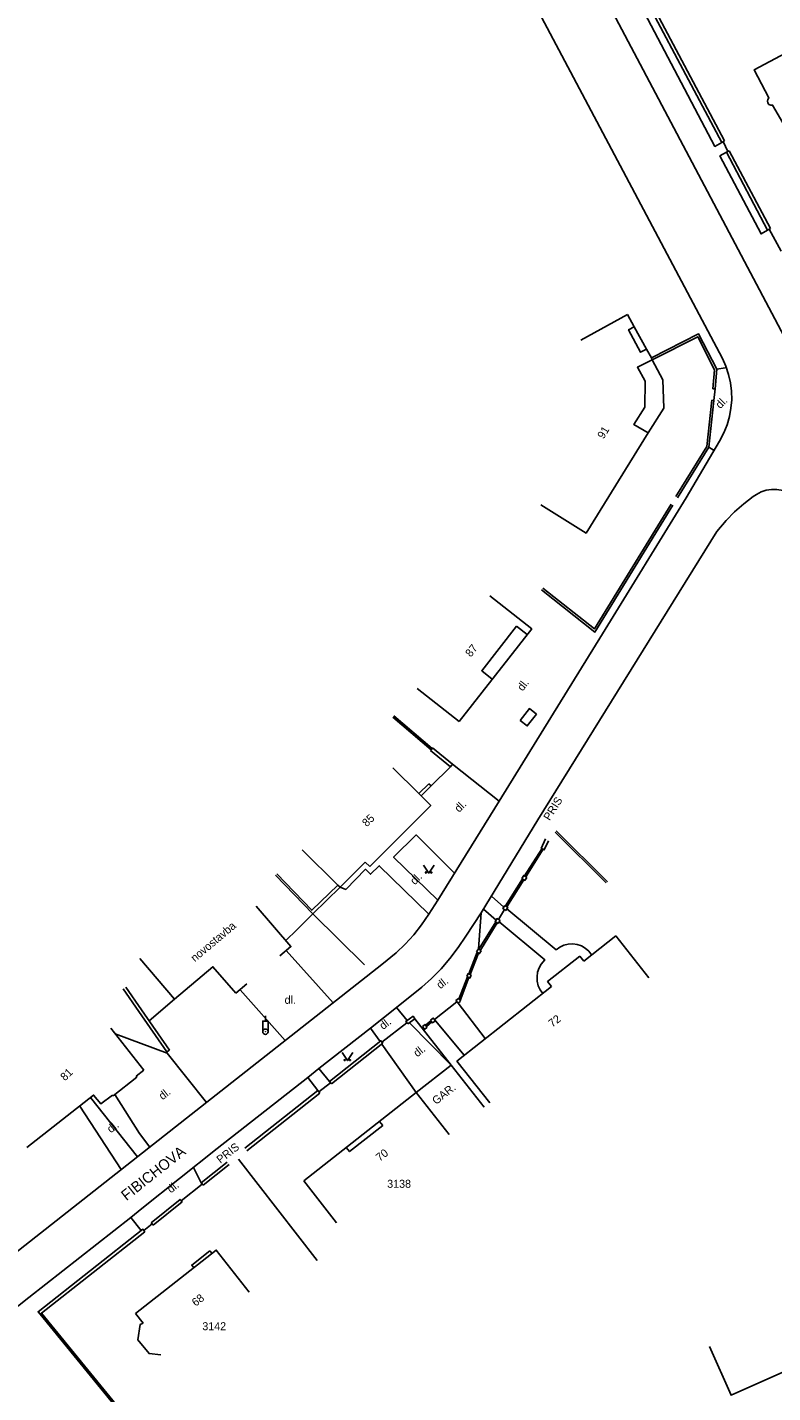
# Model space of a CAD drawing. Extents: x -584400 to -581602, y -1210894 to -1208793.
# Drawn here: x -583650.8 to -583580.9, y -1210422.6 to -1210294.7 of the extents above; entities that cross this region are included whole.
import ezdxf

# ---------------------------------------------------------------- set-up
doc = ezdxf.new("R2010")
doc.units = 0
for name, color, linetype in [('BUDOVY_MĚŘ', 7, 'Continuous'), ('NÁZVY_ULIC_TOK_SMĚR', 7, 'Continuous'), ('POMOC_POPIS', 7, 'Continuous'), ('ROZHRANÍ_PLOCH', 7, 'Continuous'), ('ZN_DOPLŇKOVÉ', 7, 'Continuous'), ('ZN_KULTUR', 7, 'Continuous'), ('Č_POPIS_EVID', 7, 'Continuous')]:
    doc.layers.add(name, color=color, linetype=linetype)

msp = doc.modelspace()

# ---------------------------------------------------------------- linework, layer by layer
at = {"layer": 'BUDOVY_MĚŘ'}
for points in [[(-583578.25, -1210296.34), (-583582.67, -1210298.68), (-583581.28, -1210301.3), (-583581.39, -1210301.44), (-583581.43, -1210301.61), (-583581.39, -1210301.77), (-583581.28, -1210301.91), (-583581.12, -1210301.98), (-583580.95, -1210301.97), (-583579.55, -1210304.38)], [(-583598.92, -1210324), (-583594.53, -1210321.6)], [(-583593.9, -1210322.75), (-583594.53, -1210321.6)], [(-583593.9, -1210322.75), (-583594.43, -1210323.03), (-583593.31, -1210325.13), (-583592.76, -1210324.84)], [(-583592.76, -1210324.84), (-583593.9, -1210322.75)], [(-583602.66, -1210339.45), (-583598.41, -1210342.08), (-583592.61, -1210332.7), (-583591.13, -1210330.37), (-583591.21, -1210327.73), (-583592.21, -1210325.84), (-583592.3, -1210325.67), (-583592.76, -1210324.84)], [(-583607.44, -1210347.97), (-583603.51, -1210351.06), (-583610.32, -1210359.73)], [(-583614.25, -1210356.64), (-583610.32, -1210359.73)], [(-583616.51, -1210364.08), (-583614.08, -1210366.5), (-583613.87, -1210366.71), (-583612.97, -1210367.61), (-583618.67, -1210373.33)], [(-583625, -1210371.76), (-583621.67, -1210375.07), (-583621.46, -1210375.28)], [(-583619.1, -1210372.91), (-583621.46, -1210375.28)], [(-583619.1, -1210372.91), (-583618.67, -1210373.33)], [(-583627.12, -1210381.7), (-583626.07, -1210380.83), (-583629.33, -1210377.04)], [(-583598.63, -1210382.21), (-583595.62, -1210379.84)], [(-583592.53, -1210383.77), (-583595.62, -1210379.84)], [(-583631.22, -1210385.21), (-583633.38, -1210382.73), (-583636.99, -1210385.77), (-583640.21, -1210381.95)], [(-583601.65, -1210384.59), (-583602.02, -1210384.12), (-583599, -1210381.74)], [(-583598.63, -1210382.21), (-583599, -1210381.74)], [(-583631.22, -1210385.21), (-583630.19, -1210384.34)], [(-583601.65, -1210384.59), (-583610.52, -1210391.56)], [(-583642.95, -1210388.49), (-583639.86, -1210392.41)], [(-583640.58, -1210392.99), (-583639.86, -1210392.41)], [(-583614.33, -1210394.51), (-583611.06, -1210391.94)], [(-583607.97, -1210395.87), (-583611.06, -1210391.94)], [(-583607.43, -1210395.49), (-583610.52, -1210391.56)], [(-583640.58, -1210392.99), (-583640.52, -1210393.07), (-583642.73, -1210394.83)], [(-583642.8, -1210394.75), (-583643.89, -1210395.57), (-583644.55, -1210394.75), (-583650.8, -1210399.68)], [(-583642.8, -1210394.75), (-583642.73, -1210394.83)], [(-583614.33, -1210394.51), (-583624.87, -1210402.79)], [(-583611.24, -1210398.44), (-583614.33, -1210394.51)], [(-583621.79, -1210406.73), (-583624.87, -1210402.79)], [(-583629.98, -1210413.22), (-583633.06, -1210409.28), (-583640.64, -1210415.21)], [(-583586.86, -1210418.31), (-583584.83, -1210422.88), (-583573.53, -1210417.86), (-583575.06, -1210414.39), (-583571.07, -1210412.65)], [(-583639.91, -1210416.13), (-583640.64, -1210415.21)], [(-583639.91, -1210416.13), (-583640.19, -1210416.25), (-583640.4, -1210417.69), (-583639.35, -1210418.98), (-583638.27, -1210419.1)]]:
    msp.add_lwpolyline(points, dxfattribs=at)
at = {"layer": 'ROZHRANÍ_PLOCH'}
for points in [[(-583596.09, -1210287.31), (-583586.35, -1210305.85), (-583585.71, -1210305.47)], [(-583539.85, -1210399.83), (-583552.73, -1210374.98), (-583570.27, -1210341.98), (-583575, -1210332.87), (-583598.51, -1210288.37), (-583603.98, -1210291.12), (-583585.63, -1210325.72), (-583585.31, -1210326.45), (-583585.06, -1210327.21), (-583584.88, -1210327.99), (-583584.79, -1210328.79), (-583584.77, -1210329.59), (-583584.84, -1210330.38), (-583584.98, -1210331.17), (-583585.2, -1210331.94), (-583585.5, -1210332.68), (-583585.91, -1210333.46)], [(-583585.27, -1210306.4), (-583585.88, -1210306.73), (-583582.02, -1210314.04), (-583581.41, -1210313.68)], [(-583592.61, -1210332.7), (-583593.93, -1210331.91), (-583592.92, -1210330.29), (-583592.89, -1210327.86), (-583593.61, -1210326.54), (-583592.21, -1210325.84)], [(-583586.16, -1210326.73), (-583585.39, -1210326.59)], [(-583606.57, -1210367.22), (-583596.87, -1210351.51), (-583589.04, -1210338.79), (-583585.91, -1210333.46)], [(-583586.92, -1210334.04), (-583586.43, -1210334.35)], [(-583578.33, -1210339.55), (-583578.54, -1210339.15), (-583578.82, -1210338.8), (-583579.16, -1210338.5), (-583579.54, -1210338.26), (-583579.96, -1210338.1), (-583580.54, -1210338), (-583581.04, -1210338), (-583581.53, -1210338.07), (-583582.01, -1210338.23), (-583582.45, -1210338.46), (-583582.75, -1210338.67), (-583583.65, -1210339.35), (-583584.5, -1210340.09), (-583585.29, -1210340.89), (-583586.17, -1210341.93)], [(-583609.69, -1210379.86), (-583608.23, -1210377.66), (-583602.95, -1210368.95), (-583586.17, -1210341.93)], [(-583604.92, -1210350.82), (-583608.19, -1210354.98), (-583607.2, -1210355.76)], [(-583604.92, -1210350.82), (-583603.93, -1210351.6)], [(-583604.59, -1210359.64), (-583603.73, -1210358.53), (-583603.06, -1210359.05)], [(-583604.59, -1210359.64), (-583603.92, -1210360.16), (-583603.06, -1210359.05)], [(-583610.94, -1210363.75), (-583606.57, -1210367.22)], [(-583606.57, -1210367.22), (-583612.32, -1210376.48)], [(-583610.75, -1210373.95), (-583614.34, -1210370.37), (-583616.45, -1210372.45), (-583612.32, -1210376.48)], [(-583613.15, -1210377.81), (-583617.79, -1210373.26), (-583618.61, -1210374.05), (-583619.07, -1210373.59), (-583620.93, -1210375.47), (-583621.46, -1210375.28)], [(-583612.32, -1210376.48), (-583613.15, -1210377.81)], [(-583608.03, -1210377.32), (-583606.85, -1210378.35)], [(-583607.29, -1210376.11), (-583606.12, -1210377.14)], [(-583601.22, -1210381.13), (-583605.83, -1210377.3)], [(-583613.15, -1210377.81), (-583613.83, -1210378.79), (-583614.56, -1210379.72), (-583615.36, -1210380.6), (-583616.22, -1210381.42), (-583617.56, -1210382.51)], [(-583608.51, -1210381.05), (-583608.23, -1210377.66)], [(-583602.46, -1210385.23), (-583602.71, -1210384.89), (-583602.89, -1210384.5), (-583602.99, -1210384.09), (-583603.01, -1210383.66), (-583602.96, -1210383.24), (-583602.82, -1210382.84), (-583602.61, -1210382.47), (-583602.27, -1210382.08), (-583606.57, -1210378.53)], [(-583609.69, -1210379.86), (-583610.4, -1210380.93), (-583611.17, -1210381.95), (-583612, -1210382.92), (-583612.9, -1210383.83), (-583613.8, -1210384.65), (-583616.17, -1210386.53)], [(-583601.22, -1210381.13), (-583600.88, -1210380.89), (-583600.5, -1210380.71), (-583600.09, -1210380.61), (-583599.67, -1210380.59), (-583599.25, -1210380.65), (-583598.86, -1210380.78), (-583598.49, -1210380.99), (-583598.17, -1210381.27), (-583597.89, -1210381.63)], [(-583622.11, -1210386.1), (-583626.5, -1210381.19)], [(-583653.07, -1210410.46), (-583635.41, -1210396.58), (-583617.56, -1210382.51)], [(-583626.61, -1210389.64), (-583630.83, -1210384.88)], [(-583610.41, -1210386.14), (-583607.87, -1210389.44)], [(-583616.17, -1210386.53), (-583618.61, -1210388.47)], [(-583616.17, -1210386.53), (-583615.18, -1210387.76)], [(-583618.61, -1210388.47), (-583623.45, -1210392.26)], [(-583618.61, -1210388.47), (-583617.72, -1210389.73)], [(-583614.97, -1210387.98), (-583611.06, -1210391.94)], [(-583609.83, -1210391), (-583612.53, -1210387.79)], [(-583642.55, -1210389), (-583637.66, -1210390.81), (-583633.98, -1210395.46)], [(-583617.55, -1210389.97), (-583614.33, -1210394.51)], [(-583623.45, -1210392.26), (-583624.49, -1210393.11)], [(-583622.45, -1210393.47), (-583623.45, -1210392.26)], [(-583624.49, -1210393.11), (-583632.97, -1210399.77), (-583640.03, -1210405.39), (-583641.06, -1210406.22)], [(-583624.49, -1210393.11), (-583623.54, -1210394.33)], [(-583644.83, -1210394.97), (-583640.45, -1210400.54)], [(-583639.28, -1210399.62), (-583640.26, -1210398.36), (-583642.58, -1210394.7)], [(-583641.97, -1210401.74), (-583645.85, -1210395.78)], [(-583617.47, -1210397.61), (-583620.57, -1210400.05), (-583620.88, -1210399.66)], [(-583617.47, -1210397.61), (-583617.77, -1210397.22)], [(-583634.48, -1210402.97), (-583635.19, -1210401.54)], [(-583641.06, -1210406.22), (-583650.61, -1210413.72), (-583665.86, -1210425.77)], [(-583641.06, -1210406.22), (-583640.09, -1210407.44)], [(-583635.17, -1210410.93), (-583635.36, -1210410.69), (-583633.65, -1210409.35)], [(-583633.46, -1210409.59), (-583633.65, -1210409.35)]]:
    msp.add_lwpolyline(points, dxfattribs=at)
at = {"layer": 'ZN_DOPLŇKOVÉ'}
msp.add_line((-583628.46, -1210387.81), (-583628.46, -1210387.31), dxfattribs=at)
for points in [[(-583585.44, -1210305.33), (-583585.71, -1210305.47), (-583595.59, -1210286.83), (-583595.33, -1210286.69)], [(-583595.33, -1210286.69), (-583585.44, -1210305.33)], [(-583585.57, -1210305.4), (-583585.14, -1210306.33)], [(-583585, -1210306.26), (-583585.27, -1210306.4)], [(-583581.14, -1210313.54), (-583581.41, -1210313.68), (-583585.27, -1210306.4)], [(-583585, -1210306.26), (-583581.14, -1210313.54)], [(-583581.27, -1210313.61), (-583580.13, -1210315.67)], [(-583592.3, -1210325.67), (-583587.87, -1210323.42), (-583586.16, -1210326.73), (-583586.33, -1210328.57)], [(-583586.53, -1210328.55), (-583586.37, -1210326.77), (-583587.96, -1210323.69), (-583592.21, -1210325.84)], [(-583586.53, -1210328.55), (-583586.33, -1210328.57)], [(-583586.45, -1210329.65), (-583586.33, -1210328.57)], [(-583590.01, -1210338.67), (-583587.11, -1210333.97), (-583586.65, -1210329.63)], [(-583586.65, -1210329.63), (-583586.45, -1210329.65), (-583586.92, -1210334.04), (-583589.84, -1210338.78)], [(-583590.28, -1210339.47), (-583597.59, -1210351.36), (-583602.6, -1210347.41)], [(-583602.48, -1210347.25), (-583597.64, -1210351.06), (-583590.45, -1210339.36)], [(-583612.94, -1210362.39), (-583616.52, -1210359.33)], [(-583616.42, -1210359.22), (-583612.85, -1210362.28)], [(-583612.94, -1210362.39), (-583612.99, -1210362.45)], [(-583611.13, -1210363.98), (-583612.99, -1210362.45)], [(-583612.85, -1210362.28), (-583612.94, -1210362.39)], [(-583612.8, -1210362.22), (-583612.85, -1210362.28)], [(-583612.8, -1210362.22), (-583610.94, -1210363.75), (-583611.13, -1210363.98)], [(-583612.94, -1210365.78), (-583611.13, -1210363.98)], [(-583613.15, -1210365.57), (-583614.08, -1210366.5)], [(-583613.15, -1210365.57), (-583612.94, -1210365.78), (-583613.87, -1210366.71)], [(-583602.22, -1210370.74), (-583602.63, -1210371.63)], [(-583601.94, -1210370.91), (-583602.33, -1210371.77), (-583602.43, -1210371.72)], [(-583596.53, -1210374.87), (-583601.3, -1210370.12)], [(-583601.22, -1210369.99), (-583596.42, -1210374.76)], [(-583604.2, -1210374.21), (-583602.57, -1210371.67)], [(-583602.43, -1210371.72), (-583604.07, -1210374.29)], [(-583602.43, -1210371.72), (-583602.63, -1210371.63)], [(-583624.03, -1210377.76), (-583627.51, -1210374.13)], [(-583627.39, -1210374.02), (-583624.12, -1210377.43), (-583621.67, -1210375.07)], [(-583605.97, -1210377.03), (-583604.38, -1210374.49)], [(-583604.25, -1210374.57), (-583605.84, -1210377.11)], [(-583604.44, -1210374.45), (-583604.26, -1210374.17), (-583604.2, -1210374.21)], [(-583604.44, -1210374.45), (-583604.38, -1210374.49)], [(-583604.38, -1210374.49), (-583604.25, -1210374.57)], [(-583604.25, -1210374.57), (-583604.16, -1210374.63), (-583603.98, -1210374.35)], [(-583604.2, -1210374.21), (-583604.07, -1210374.29)], [(-583604.07, -1210374.29), (-583603.98, -1210374.35)], [(-583621.46, -1210375.28), (-583624.03, -1210377.76)], [(-583606.03, -1210376.99), (-583606.2, -1210377.28), (-583605.92, -1210377.45)], [(-583606.03, -1210376.99), (-583605.97, -1210377.03)], [(-583605.97, -1210377.03), (-583605.84, -1210377.11)], [(-583605.84, -1210377.11), (-583605.75, -1210377.16), (-583605.92, -1210377.45)], [(-583624.03, -1210377.76), (-583625.52, -1210379.26)], [(-583624.03, -1210377.76), (-583619.18, -1210382.56)], [(-583608.45, -1210381.09), (-583606.88, -1210378.53)], [(-583606.88, -1210378.53), (-583606.94, -1210378.49), (-583606.76, -1210378.21), (-583606.48, -1210378.39)], [(-583606.75, -1210378.61), (-583606.88, -1210378.53)], [(-583606.66, -1210378.67), (-583606.48, -1210378.39)], [(-583606.06, -1210377.36), (-583606.62, -1210378.3)], [(-583626.54, -1210380.28), (-583625.52, -1210379.26)], [(-583606.75, -1210378.61), (-583608.32, -1210381.17)], [(-583606.66, -1210378.67), (-583606.75, -1210378.61)], [(-583608.69, -1210381.32), (-583608.51, -1210381.05), (-583608.45, -1210381.09)], [(-583608.45, -1210381.09), (-583608.32, -1210381.17)], [(-583609.41, -1210383.39), (-583608.63, -1210381.36)], [(-583608.5, -1210381.45), (-583609.27, -1210383.45)], [(-583608.69, -1210381.32), (-583608.63, -1210381.36)], [(-583608.63, -1210381.36), (-583608.5, -1210381.45)], [(-583608.5, -1210381.45), (-583608.42, -1210381.5), (-583608.24, -1210381.23)], [(-583608.32, -1210381.17), (-583608.24, -1210381.23)], [(-583610.33, -1210385.76), (-583609.54, -1210383.67)], [(-583609.6, -1210383.64), (-583609.47, -1210383.36), (-583609.41, -1210383.39)], [(-583609.6, -1210383.64), (-583609.54, -1210383.67)], [(-583609.54, -1210383.67), (-583609.4, -1210383.73)], [(-583609.41, -1210383.39), (-583609.27, -1210383.45)], [(-583609.4, -1210383.73), (-583609.3, -1210383.78), (-583609.17, -1210383.5)], [(-583609.27, -1210383.45), (-583609.17, -1210383.5)], [(-583640.32, -1210386.93), (-583641.8, -1210384.81)], [(-583637.44, -1210390.54), (-583640.07, -1210386.76), (-583641.55, -1210384.64)], [(-583609.4, -1210383.73), (-583610.22, -1210385.9)], [(-583639.34, -1210387.8), (-583636.99, -1210385.77)], [(-583610.51, -1210386.01), (-583612.63, -1210387.66)], [(-583610.61, -1210385.88), (-583610.38, -1210385.7), (-583610.33, -1210385.76)], [(-583610.61, -1210385.88), (-583610.41, -1210386.14), (-583610.18, -1210385.96)], [(-583610.33, -1210385.76), (-583610.22, -1210385.9)], [(-583610.22, -1210385.9), (-583610.18, -1210385.96)], [(-583637.44, -1210390.54), (-583637.69, -1210390.71), (-583640.32, -1210386.93)], [(-583615.13, -1210388.09), (-583615.3, -1210387.85), (-583614.63, -1210387.36), (-583614.45, -1210387.6)], [(-583612.99, -1210387.73), (-583612.73, -1210387.53), (-583612.53, -1210387.79)], [(-583628.71, -1210388.81), (-583628.71, -1210387.81), (-583628.21, -1210387.81), (-583628.21, -1210388.81)], [(-583615.21, -1210387.97), (-583617.55, -1210389.78)], [(-583614.45, -1210387.6), (-583615.13, -1210388.09)], [(-583611.06, -1210391.94), (-583614.45, -1210387.6)], [(-583613.75, -1210388.34), (-583613.49, -1210388.14), (-583613.45, -1210388.19)], [(-583613.75, -1210388.34), (-583613.55, -1210388.6), (-583613.29, -1210388.4)], [(-583613.45, -1210388.19), (-583612.95, -1210387.78)], [(-583613.45, -1210388.19), (-583613.36, -1210388.31)], [(-583613.36, -1210388.31), (-583612.86, -1210387.9)], [(-583613.36, -1210388.31), (-583613.29, -1210388.4)], [(-583612.99, -1210387.73), (-583612.95, -1210387.78)], [(-583612.95, -1210387.78), (-583612.86, -1210387.9)], [(-583612.86, -1210387.9), (-583612.79, -1210387.99), (-583612.53, -1210387.79)], [(-583622.45, -1210393.47), (-583617.64, -1210389.66), (-583617.46, -1210389.9)], [(-583617.46, -1210389.9), (-583622.26, -1210393.7)], [(-583622.36, -1210393.59), (-583623.44, -1210394.45)], [(-583622.45, -1210393.47), (-583622.26, -1210393.7)], [(-583630.38, -1210399.73), (-583623.54, -1210394.33), (-583623.35, -1210394.56)], [(-583623.35, -1210394.56), (-583630.19, -1210399.97)], [(-583634.48, -1210402.97), (-583632.03, -1210401.03)], [(-583631.85, -1210401.27), (-583634.29, -1210403.2)], [(-583623.6, -1210410.25), (-583630.97, -1210400.77)], [(-583634.38, -1210403.09), (-583636.36, -1210404.65)], [(-583634.48, -1210402.97), (-583634.29, -1210403.2)], [(-583639.15, -1210406.71), (-583636.45, -1210404.53), (-583636.27, -1210404.77)], [(-583636.27, -1210404.77), (-583638.96, -1210406.94)], [(-583639.15, -1210406.71), (-583638.96, -1210406.94)], [(-583649.57, -1210415.28), (-583649.75, -1210415.05), (-583639.93, -1210407.32), (-583639.75, -1210407.56)], [(-583639.75, -1210407.56), (-583649.45, -1210415.19)], [(-583639.06, -1210406.82), (-583639.84, -1210407.44)], [(-583649.45, -1210415.19), (-583649.57, -1210415.28)], [(-583635.84, -1210431.85), (-583635.97, -1210431.92), (-583649.57, -1210415.28)], [(-583649.45, -1210415.19), (-583635.93, -1210431.73), (-583627.49, -1210426.99)]]:
    msp.add_lwpolyline(points, dxfattribs=at)
for radius in [0.25, 0.005]:
    msp.add_circle((-583628.46, -1210388.81), radius, dxfattribs=at)
at = {"layer": 'ZN_KULTUR'}
for points in [[(-583613.66, -1210373.19), (-583613.16, -1210373.94), (-583612.66, -1210373.19)], [(-583621.28, -1210390.77), (-583620.78, -1210391.52), (-583620.28, -1210390.77)]]:
    msp.add_lwpolyline(points, dxfattribs=at)
for centre in [(-583613.41, -1210373.89), (-583612.91, -1210373.89), (-583621.03, -1210391.47), (-583620.53, -1210391.47)]:
    msp.add_circle(centre, 0.05, dxfattribs=at)

# ---------------------------------------------------------------- texts
at = {"layer": 'NÁZVY_ULIC_TOK_SMĚR'}
msp.add_text('FIBICHOVA', height=1, rotation=38.4448, dxfattribs=at).set_placement((-583641.48, -1210404.7))
at = {"layer": 'POMOC_POPIS'}
for s, rotation, p in [('dl.', 45.1053, (-583585.85, -1210330.48)), (' dl.', 52.2324, (-583604.53, -1210357.17)), ('PRIS', 57.9113, (-583601.83, -1210369.09)), ('dl.', 45.1053, (-583610.31, -1210368.31)), ('dl.', 45.1053, (-583614.46, -1210375.1)), ('novostavba', 40.1009, (-583635.07, -1210382.31)), (' dl.', 38.1456, (-583612.29, -1210385.02)), (' dl.', 38.1456, (-583617.64, -1210388.84)), (' dl.', 38.1456, (-583614.45, -1210391.4)), (' GAR.', 38.1456, (-583612.69, -1210395.86)), (' dl.', 38.2441, (-583638.31, -1210395.42)), (' dl.', 38.2441, (-583643.16, -1210398.52)), ('PRIS', 38.0899, (-583632.67, -1210401.2)), ('dl.', 38.9107, (-583637.31, -1210403.98))]:
    msp.add_text(s, height=0.75, rotation=rotation, dxfattribs=at).set_placement(p)
msp.add_text('dl.', height=0.75, dxfattribs=at).set_placement((-583626.66, -1210386.2))
at = {"layer": 'Č_POPIS_EVID'}
for s, rotation, p in [('91', 58.27, (-583596.78, -1210333.32)), ('87', 51.1147, (-583609.22, -1210353.76)), ('85', 43.7185, (-583618.97, -1210369.66)), ('72', 38.158, (-583601.58, -1210388.44)), ('81', 43.7185, (-583647.24, -1210393.47)), ('70', 38.158, (-583617.75, -1210401.01)), ('68', 38.0615, (-583634.99, -1210414.6))]:
    msp.add_text(s, height=0.75, rotation=rotation, dxfattribs=at).set_placement(p)
for s, p in [('3138', (-583617.05, -1210403.44)), ('3142', (-583634.37, -1210416.79))]:
    msp.add_text(s, height=0.75, dxfattribs=at).set_placement(p)

doc.saveas('drawing.dxf')
